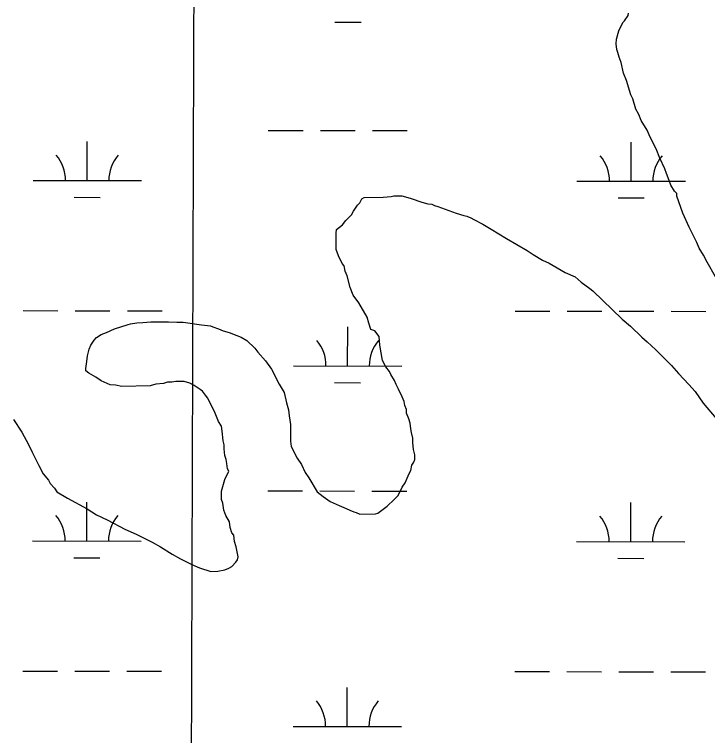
# Model space of a CAD drawing. Extents: x 3148686 to 3186545, y 916144 to 941516.
# Drawn here: x 3165832 to 3166471, y 928058 to 928724 of the extents above; entities that cross this region are included whole.
import ezdxf

# ---------------------------------------------------------------- set-up
doc = ezdxf.new("R2010")
doc.units = 0
for name, color, linetype in [('V-GRID-MAJR', 7, 'Continuous'), ('V-SITE-VEGE', 7, 'Continuous'), ('V-WETL-SWMP', 7, 'Continuous')]:
    doc.layers.add(name, color=color, linetype=linetype)

msp = doc.modelspace()

# ---------------------------------------------------------------- linework, layer by layer
at = {"layer": 'V-GRID-MAJR'}
msp.add_spline([(3165974.455, 921512.905), (3165993.845, 927572.545), (3166013.245, 933635.5530000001), (3166032.646, 939698.611), (3166032.657, 939701.931)], degree=3, dxfattribs=at)
at = {"layer": 'V-SITE-VEGE'}
for points in [[(3166478.794000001, 928481.7689999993), (3166471.026000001, 928495.2179999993), (3166467.689000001, 928501.6769999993), (3166463.806000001, 928508.1309999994), (3166461.566000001, 928513.5209999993), (3166454.332000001, 928527.5189999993), (3166448.739000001, 928540.4539999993), (3166443.109000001, 928556.1009999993), (3166443.072000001, 928558.8099999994), (3166440.877000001, 928560.9509999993), (3166437.551000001, 928566.3269999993), (3166435.868000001, 928570.6399999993), (3166433.613000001, 928577.1149999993), (3166431.929000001, 928581.4309999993), (3166427.463000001, 928591.1279999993), (3166424.096000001, 928599.7559999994), (3166418.531000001, 928610.5249999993), (3166415.734000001, 928616.9899999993), (3166410.192000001, 928626.1319999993), (3166407.951000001, 928631.5249999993), (3166405.176000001, 928636.3659999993), (3166402.336000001, 928646.0859999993), (3166400.658000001, 928649.8559999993), (3166396.691000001, 928662.8139999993), (3166393.888000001, 928669.8239999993), (3166391.5900000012, 928679.5519999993), (3166389.898000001, 928684.4059999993), (3166388.757000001, 928688.7289999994), (3166387.637000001, 928691.4249999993), (3166387.025000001, 928696.8369999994), (3166387.506000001, 928701.1789999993), (3166389.573000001, 928708.7979999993), (3166393.265000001, 928716.4349999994), (3166394.871000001, 928718.0829999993), (3166398.055000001, 928723.0049999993), (3166398.569000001, 928725.1799999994)], [(3166137.963000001, 928267.9759999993), (3166141.238000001, 928266.3929999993), (3166145.054000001, 928264.8179999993), (3166147.229000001, 928264.3059999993), (3166150.501000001, 928262.7229999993), (3166165.136000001, 928262.9169999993), (3166167.297000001, 928263.4889999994), (3166175.882000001, 928270.1079999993), (3166182.307000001, 928276.1579999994), (3166186.048000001, 928280.0019999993), (3166189.741000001, 928287.6409999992), (3166192.401000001, 928291.4709999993), (3166196.080000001, 928300.1909999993), (3166197.669000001, 928302.9229999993), (3166198.689000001, 928307.8159999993), (3166200.278000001, 928310.5479999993), (3166201.327000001, 928313.2739999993), (3166201.267000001, 928317.6069999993), (3166200.118000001, 928322.4709999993), (3166199.489000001, 928328.9699999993), (3166199.440000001, 928332.7619999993), (3166198.283000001, 928338.1669999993), (3166197.697000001, 928341.4129999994), (3166197.083000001, 928346.8239999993), (3166195.948000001, 928350.6049999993), (3166193.710000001, 928355.9989999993), (3166193.665000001, 928359.2489999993), (3166191.990000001, 928363.0199999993), (3166191.396000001, 928366.8059999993), (3166189.712000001, 928371.1219999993), (3166186.366000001, 928378.1259999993), (3166184.142000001, 928382.4309999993), (3166182.464000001, 928386.2029999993), (3166179.141000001, 928391.5789999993), (3166178.020000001, 928394.2739999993), (3166174.711000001, 928398.5669999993), (3166171.379000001, 928404.4879999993), (3166169.021000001, 928418.5469999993), (3166168.372000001, 928426.6739999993), (3166164.506000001, 928432.0409999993), (3166160.696000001, 928433.0739999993), (3166158.992000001, 928439.0149999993), (3166157.292000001, 928444.4109999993), (3166149.524000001, 928457.8599999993), (3166144.554000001, 928464.8399999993), (3166141.750000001, 928471.8519999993), (3166138.893000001, 928482.6559999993), (3166137.210000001, 928486.9709999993), (3166136.061000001, 928491.8329999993), (3166134.406000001, 928493.9789999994), (3166131.062000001, 928500.9809999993), (3166128.813000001, 928506.9139999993), (3166128.610000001, 928522.0899999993), (3166129.110000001, 928525.3499999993), (3166134.472000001, 928529.7579999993), (3166137.673000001, 928533.5929999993), (3166143.020000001, 928539.0859999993), (3166144.603000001, 928542.3609999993), (3166148.324000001, 928547.8309999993), (3166150.462000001, 928550.0289999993), (3166152.580000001, 928553.8499999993), (3166154.735000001, 928554.9639999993), (3166172.075000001, 928555.1959999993), (3166179.659000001, 928555.8389999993), (3166181.819000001, 928556.4079999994), (3166189.407000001, 928556.5129999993), (3166192.674000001, 928555.4699999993), (3166198.115000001, 928553.9179999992), (3166207.915000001, 928550.7949999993), (3166213.356000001, 928549.2399999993), (3166217.158000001, 928548.7489999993), (3166219.339000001, 928547.6939999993), (3166222.605000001, 928546.6539999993), (3166239.493000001, 928540.3739999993), (3166246.567000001, 928538.2999999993), (3166249.287000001, 928537.7939999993), (3166253.102000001, 928536.2189999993), (3166255.834000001, 928534.6299999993), (3166264.022000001, 928530.4029999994), (3166271.673000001, 928525.6249999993), (3166285.882000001, 928517.1419999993), (3166305.002000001, 928506.0129999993), (3166310.473000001, 928502.2919999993), (3166319.218000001, 928496.9869999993), (3166325.216000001, 928494.3559999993), (3166339.968000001, 928485.8789999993), (3166349.237000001, 928481.6659999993), (3166354.722000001, 928476.8619999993), (3166362.930000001, 928471.0089999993), (3166365.670000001, 928468.8769999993), (3166392.581000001, 928442.6719999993), (3166400.257000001, 928436.2699999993), (3166410.692000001, 928426.1099999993), (3166415.627000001, 928421.8379999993), (3166423.858000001, 928414.3589999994), (3166428.808000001, 928409.0049999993), (3166438.147000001, 928399.9139999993), (3166444.752000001, 928392.4129999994), (3166454.103000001, 928382.2379999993), (3166460.151000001, 928375.8129999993), (3166467.341000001, 928365.0679999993)], [(3166019.478000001, 928210.0179999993), (3166025.969000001, 928211.1869999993), (3166029.741000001, 928212.8639999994), (3166032.4280000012, 928214.5269999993), (3166036.172000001, 928218.3709999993), (3166037.7690000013, 928220.5629999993), (3166038.275000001, 928223.2779999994), (3166036.526000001, 928232.4719999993), (3166034.834000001, 928237.3279999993), (3166034.214000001, 928243.2809999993), (3166032.557000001, 928245.4279999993), (3166030.867000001, 928250.2849999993), (3166030.253000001, 928255.6959999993), (3166026.921000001, 928261.6169999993), (3166025.229000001, 928266.4729999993), (3166024.060000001, 928272.9609999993), (3166022.931000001, 928276.1969999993), (3166022.831000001, 928283.7869999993), (3166025.938000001, 928294.6699999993), (3166029.630000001, 928302.3089999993), (3166028.518000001, 928304.4609999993), (3166027.910000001, 928309.3309999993), (3166027.318000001, 928313.1179999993), (3166026.184000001, 928316.8989999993), (3166025.561000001, 928322.8519999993), (3166025.512000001, 928326.6469999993), (3166024.377000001, 928330.4279999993), (3166024.3400000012, 928333.1369999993), (3166023.751000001, 928336.9239999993), (3166023.112000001, 928343.9629999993), (3166020.345000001, 928348.2619999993), (3166016.427000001, 928357.4239999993), (3166013.646000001, 928362.8089999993), (3166010.301000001, 928369.8109999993), (3166008.096000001, 928372.4919999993), (3166005.335000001, 928376.2499999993), (3166003.146000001, 928377.8469999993), (3165997.673000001, 928381.5679999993), (3165993.852000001, 928383.6859999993), (3165988.410000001, 928385.2399999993), (3165980.822000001, 928385.1379999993), (3165977.0360000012, 928384.5459999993), (3165973.241000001, 928384.4949999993), (3165969.462000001, 928383.3599999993), (3165962.423000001, 928382.7249999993), (3165957.025000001, 928381.0259999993), (3165931.011000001, 928380.6799999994), (3165925.033000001, 928381.6829999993), (3165920.148000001, 928382.1599999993), (3165911.969000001, 928385.8469999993), (3165907.045000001, 928389.0329999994), (3165900.492000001, 928392.7399999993), (3165897.754000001, 928394.8719999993), (3165897.725000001, 928397.0409999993), (3165898.720000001, 928403.5579999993), (3165899.191000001, 928408.9849999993), (3165900.737000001, 928414.9689999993), (3165902.312000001, 928418.7849999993), (3165905.507000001, 928423.1629999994), (3165907.637000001, 928425.9029999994), (3165911.938000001, 928428.6719999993), (3165916.794000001, 928430.3619999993), (3165924.339000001, 928433.7149999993), (3165936.754000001, 928437.6769999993), (3165938.914000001, 928438.2469999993), (3165944.862000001, 928439.4099999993), (3165950.283000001, 928439.4819999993), (3165957.862000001, 928440.1249999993), (3165974.121000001, 928440.3419999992), (3165981.717000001, 928439.9019999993), (3165987.679000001, 928439.9809999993), (3166004.518000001, 928437.4949999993), (3166012.663000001, 928436.5179999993), (3166014.844000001, 928435.4639999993), (3166020.285000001, 928433.9109999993), (3166024.650000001, 928431.7999999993), (3166030.091000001, 928430.2469999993), (3166037.173000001, 928427.6319999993), (3166040.991000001, 928426.0549999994), (3166046.453000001, 928422.8769999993), (3166053.592000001, 928415.9239999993), (3166056.353000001, 928412.1649999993), (3166063.508000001, 928404.1289999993), (3166069.030000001, 928396.6149999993), (3166076.261000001, 928382.6169999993), (3166080.699000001, 928375.0859999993), (3166082.997000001, 928365.3629999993), (3166084.711000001, 928358.8789999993), (3166085.326000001, 928353.4659999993), (3166086.518000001, 928345.3489999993), (3166086.720000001, 928330.1719999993), (3166087.325000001, 928325.3039999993), (3166092.891000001, 928314.5349999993), (3166096.766000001, 928308.6249999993), (3166100.121000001, 928301.0799999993), (3166103.434000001, 928296.2469999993), (3166111.196000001, 928283.3379999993), (3166116.674000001, 928279.0759999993), (3166123.244000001, 928274.2859999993), (3166131.424000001, 928270.5999999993), (3166137.963000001, 928267.9759999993)], [(3166467.341000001, 928365.0679999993), (3166479.453000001, 928351.1349999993)], [(3165831.132000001, 928350.0739999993), (3165838.880000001, 928338.2509999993), (3165844.993000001, 928326.9479999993), (3165848.339000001, 928319.9459999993), (3165854.467000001, 928307.5599999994), (3165858.362000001, 928300.0229999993), (3165863.318000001, 928294.1269999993), (3165864.990000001, 928290.8949999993), (3165868.842000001, 928286.6109999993), (3165871.052000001, 928283.3869999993), (3165880.886000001, 928277.5569999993), (3165898.9110000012, 928267.4969999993), (3165907.654000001, 928262.1919999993), (3165917.476000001, 928257.4449999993), (3165933.852000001, 928248.9889999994), (3165944.214000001, 928244.2499999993), (3165958.948000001, 928236.8569999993), (3165966.595000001, 928232.6209999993), (3165977.525000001, 928225.7219999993), (3165985.174000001, 928221.4859999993), (3165995.543000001, 928216.2049999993), (3166002.634000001, 928213.0469999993), (3166012.974000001, 928209.9319999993), (3166019.478000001, 928210.0179999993)]]:
    msp.add_lwpolyline(points, dxfattribs=at)
at = {"layer": 'V-WETL-SWMP'}
for p, q in [((3166127.678444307, 928716.7553938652), (3166151.6784173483, 928716.7301049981)), ((3166066.165249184, 928616.8192056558), (3166098.16521324, 928616.7854871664)), ((3166114.165195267, 928616.7686279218), (3166146.165159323, 928616.7349094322)), ((3166162.1651413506, 928616.7180501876), (3166194.1651054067, 928616.684331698)), ((3165899.0525632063, 928570.5652906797), (3165899.090457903, 928606.565252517)), ((3166400.959999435, 928570.0364288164), (3166400.9978941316, 928606.0363906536)), ((3165849.0526193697, 928570.6179758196), (3165949.0525070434, 928570.5126055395)), ((3166350.960055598, 928570.0891139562), (3166450.959943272, 928569.9837436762)), ((3165887.0363335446, 928555.1469514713), (3165911.036306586, 928555.1216626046)), ((3166388.943769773, 928554.6180896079), (3166412.9437428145, 928554.5928007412)), ((3165840.08223891, 928450.5564220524), (3165872.0822029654, 928450.522703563)), ((3165888.082184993, 928450.5058443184), (3165920.082149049, 928450.4721258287)), ((3165936.082131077, 928450.4552665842), (3165968.0820951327, 928450.4215480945)), ((3166293.9897290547, 928450.0781379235), (3166325.98969311, 928450.044419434)), ((3166341.989675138, 928450.027560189), (3166373.9896391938, 928449.9938416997)), ((3166389.9896212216, 928449.976982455), (3166421.9895852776, 928449.9432639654)), ((3166437.9895673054, 928449.9264047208), (3166469.989531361, 928449.8926862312)), ((3166139.3444901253, 928399.499085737), (3166139.3823848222, 928435.499047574)), ((3166089.3445462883, 928399.5517708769), (3166189.344433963, 928399.4464005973)), ((3166127.3282604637, 928384.0807465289), (3166151.328233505, 928384.0554576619)), ((3166065.8150653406, 928284.1445583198), (3166097.8150293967, 928284.1108398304)), ((3166113.815011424, 928284.0939805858), (3166145.81497548, 928284.0602620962)), ((3166161.814957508, 928284.0434028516), (3166193.8149215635, 928284.009684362)), ((3165898.702379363, 928237.8906433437), (3165898.7402740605, 928273.890605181)), ((3166400.609815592, 928237.3617814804), (3166400.647710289, 928273.3617433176)), ((3165848.7024355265, 928237.9433284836), (3165948.7023232, 928237.8379582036)), ((3166350.609871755, 928237.4144666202), (3166450.609759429, 928237.3090963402)), ((3165886.686149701, 928222.4723041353), (3165910.6861227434, 928222.4470152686)), ((3166388.59358593, 928221.943442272), (3166412.5935589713, 928221.9181534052)), ((3165839.732055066, 928117.8817747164), (3165871.732019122, 928117.848056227)), ((3165887.73200115, 928117.8311969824), (3165919.7319652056, 928117.7974784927)), ((3165935.731947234, 928117.7806192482), (3165967.7319112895, 928117.7469007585)), ((3166293.6395452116, 928117.4034905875), (3166325.6395092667, 928117.369772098)), ((3166341.639491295, 928117.352912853), (3166373.639455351, 928117.3191943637)), ((3166389.6394373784, 928117.302335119), (3166421.6394014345, 928117.2686166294)), ((3166437.639383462, 928117.2517573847), (3166469.639347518, 928117.2180388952)), ((3166138.994306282, 928066.824438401), (3166139.032200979, 928102.8244002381)), ((3166088.994362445, 928066.8771235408), (3166188.994250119, 928066.7717532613))]:
    msp.add_line(p, q, dxfattribs=at)
for centre, radius, start, end in [((3165843.8101889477, 928571.0983029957), 35.24628790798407, 359.1678071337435, 40.711465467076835), ((3165954.295937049, 928570.9818837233), 35.246287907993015, 139.1678042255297, 180.71146255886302), ((3166345.7176251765, 928570.5694411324), 35.24628790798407, 359.1678071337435, 40.711465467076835), ((3166456.203373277, 928570.4530218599), 35.246287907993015, 139.1678042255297, 180.71146255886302), ((3166084.102115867, 928400.0320980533), 35.24628790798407, 359.1678071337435, 40.711465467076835), ((3166194.5878639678, 928399.9156787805), 35.246287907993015, 139.1678042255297, 180.71146255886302), ((3165843.4600051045, 928238.4236556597), 35.24628790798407, 359.1678071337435, 40.711465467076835), ((3165953.945753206, 928238.3072363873), 35.246287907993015, 139.1678042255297, 180.71146255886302), ((3166345.3674413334, 928237.8947937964), 35.24628790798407, 359.1678071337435, 40.711465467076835), ((3166455.853189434, 928237.7783745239), 35.246287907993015, 139.1678042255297, 180.71146255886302), ((3166083.751932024, 928067.3574507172), 35.24628790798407, 359.1678071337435, 40.711465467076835), ((3166194.237680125, 928067.2410314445), 35.246287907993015, 139.1678042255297, 180.71146255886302)]:
    msp.add_arc(centre, radius, start, end, dxfattribs=at)

doc.saveas('drawing.dxf')
